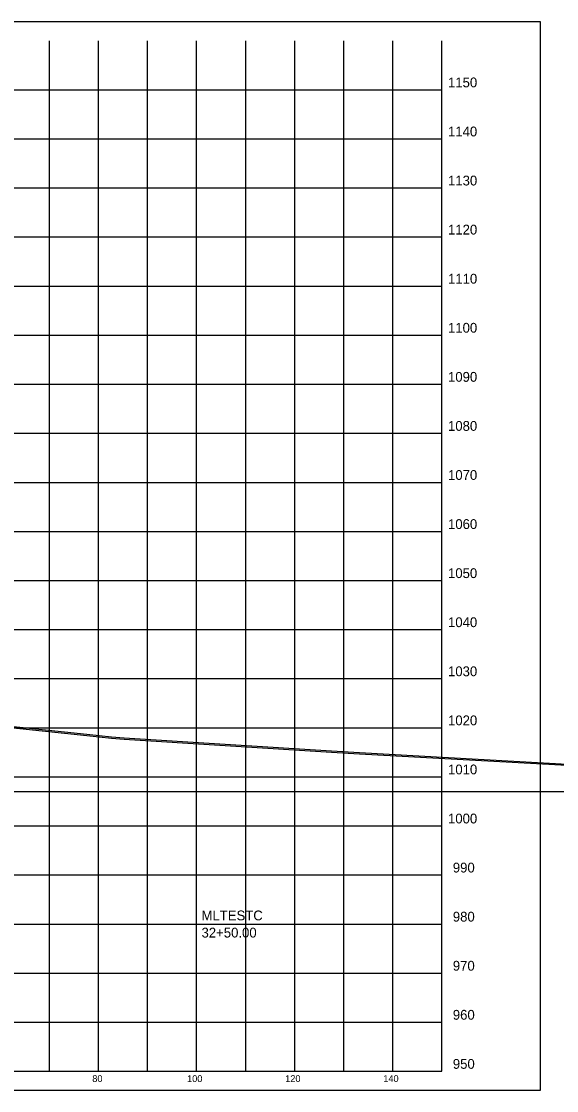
# Model space of a CAD drawing. Extents: x 1131015 to 1136271, y 133453 to 174329.
# Drawn here: x 1132404.7 to 1132513.8, y 165106.7 to 165324.6 of the extents above; entities that cross this region are included whole.
import ezdxf

# ---------------------------------------------------------------- set-up
doc = ezdxf.new("R2010")
doc.units = 0
for name, color, linetype in [('DESIGN - SHEET - Corner Text', 7, 'Continuous'), ('DESIGN - SHEET - Light Grid', 7, 'Continuous'), ('DESIGN - SHEET - Linework', 7, 'Continuous'), ('DESIGN - SHEET - Plot Shape', 7, 'Continuous'), ('DESIGN - TYPICAL - Warning Text', 7, 'Continuous'), ('SURVEY - GROUND - Bottom of Topsoil Layer', 7, 'Continuous'), ('SURVEY - GROUND - Top of Ground', 7, 'Continuous')]:
    doc.layers.add(name, color=color, linetype=linetype)

msp = doc.modelspace()

# ---------------------------------------------------------------- linework, layer by layer
at = {"layer": 'DESIGN - SHEET - Light Grid'}
msp.add_line((1132340.46, 165167.66), (1132640.46, 165167.66), dxfattribs=at)
at = {"layer": 'DESIGN - SHEET - Linework'}
for p, q in [((1132410.46, 165110.66), (1132410.46, 165320.66)), ((1132420.46, 165110.66), (1132420.46, 165320.66)), ((1132430.46, 165110.66), (1132430.46, 165320.66)), ((1132440.46, 165110.66), (1132440.46, 165320.66)), ((1132450.46, 165110.66), (1132450.46, 165320.66)), ((1132460.46, 165110.66), (1132460.46, 165320.66)), ((1132470.46, 165110.66), (1132470.46, 165320.66)), ((1132480.46, 165110.66), (1132480.46, 165320.66)), ((1132190.46, 165310.66), (1132490.46, 165310.66)), ((1132190.46, 165300.66), (1132490.46, 165300.66)), ((1132190.46, 165290.66), (1132490.46, 165290.66)), ((1132190.46, 165280.66), (1132490.46, 165280.66)), ((1132190.46, 165270.66), (1132490.46, 165270.66)), ((1132190.46, 165260.66), (1132490.46, 165260.66)), ((1132190.46, 165250.66), (1132490.46, 165250.66)), ((1132190.46, 165240.66), (1132490.46, 165240.66)), ((1132190.46, 165230.66), (1132490.46, 165230.66)), ((1132190.46, 165220.66), (1132490.46, 165220.66)), ((1132190.46, 165210.66), (1132490.46, 165210.66)), ((1132190.46, 165200.66), (1132490.46, 165200.66)), ((1132190.46, 165190.66), (1132490.46, 165190.66)), ((1132190.46, 165180.66), (1132490.46, 165180.66)), ((1132190.46, 165170.66), (1132490.46, 165170.66)), ((1132190.46, 165160.66), (1132490.46, 165160.66)), ((1132190.46, 165150.66), (1132490.46, 165150.66)), ((1132190.46, 165140.66), (1132490.46, 165140.66)), ((1132190.46, 165130.66), (1132490.46, 165130.66)), ((1132190.46, 165120.66), (1132490.46, 165120.66))]:
    msp.add_line(p, q, dxfattribs=at)
msp.add_lwpolyline([(1132190.46, 165320.66), (1132190.46, 165110.66), (1132490.46, 165110.66), (1132490.46, 165320.66)], dxfattribs=at)
at = {"layer": 'DESIGN - SHEET - Plot Shape'}
msp.add_lwpolyline([(1132170.46, 165324.6), (1132510.46, 165324.6), (1132510.46, 165106.72), (1132170.46, 165106.72)], close=True, dxfattribs=at)
at = {"layer": 'SURVEY - GROUND - Bottom of Topsoil Layer'}
for p, q in [((1132382.77, 165182.79), (1132418.08, 165179.09)), ((1132418.08, 165179.09), (1132423.09, 165178.56)), ((1132423.09, 165178.56), (1132425.66, 165178.35)), ((1132425.66, 165178.35), (1132467.95, 165175.67)), ((1132467.95, 165175.67), (1132473.64, 165175.35)), ((1132473.64, 165175.35), (1132517.21, 165172.95))]:
    msp.add_line(p, q, dxfattribs=at)
at = {"layer": 'SURVEY - GROUND - Top of Ground'}
for p, q in [((1132382.77, 165183.04), (1132418.08, 165179.34)), ((1132418.08, 165179.34), (1132423.09, 165178.81)), ((1132423.09, 165178.81), (1132425.66, 165178.6)), ((1132425.66, 165178.6), (1132467.95, 165175.92)), ((1132467.95, 165175.92), (1132473.64, 165175.6)), ((1132473.64, 165175.6), (1132517.21, 165173.2))]:
    msp.add_line(p, q, dxfattribs=at)

# ---------------------------------------------------------------- texts
at = {"layer": 'DESIGN - SHEET - Corner Text'}
for s, height, p in [('1150', 2, (1132491.7, 165311.16)), ('1140', 2, (1132491.7, 165301.16)), ('1130', 2, (1132491.7, 165291.16)), ('1120', 2, (1132491.7, 165281.16)), ('1110', 2, (1132491.7, 165271.16)), ('1100', 2, (1132491.7, 165261.16)), ('1090', 2, (1132491.7, 165251.16)), ('1080', 2, (1132491.7, 165241.16)), ('1070', 2, (1132491.7, 165231.16)), ('1060', 2, (1132491.7, 165221.16)), ('1050', 2, (1132491.7, 165211.16)), ('1040', 2, (1132491.7, 165201.16)), ('1030', 2, (1132491.7, 165191.16)), ('1020', 2, (1132491.7, 165181.16)), ('1010', 2, (1132491.7, 165171.16)), ('1000', 2, (1132491.7, 165161.16)), ('990', 2, (1132492.68, 165151.16)), ('980', 2, (1132492.68, 165141.16)), ('970', 2, (1132492.68, 165131.16)), ('960', 2, (1132492.68, 165121.16)), ('950', 2, (1132492.68, 165111.16)), ('80', 1.4, (1132419.19, 165108.46)), ('100', 1.4, (1132438.51, 165108.46)), ('120', 1.4, (1132458.51, 165108.46)), ('140', 1.4, (1132478.51, 165108.46))]:
    msp.add_text(s, height=height, dxfattribs=at).set_placement(p)
at = {"layer": 'DESIGN - TYPICAL - Warning Text'}
for s, p in [('MLTESTC', (1132441.46, 165141.41)), ('32+50.00', (1132441.46, 165137.91))]:
    msp.add_text(s, height=2, dxfattribs=at).set_placement(p)

doc.saveas('drawing.dxf')
